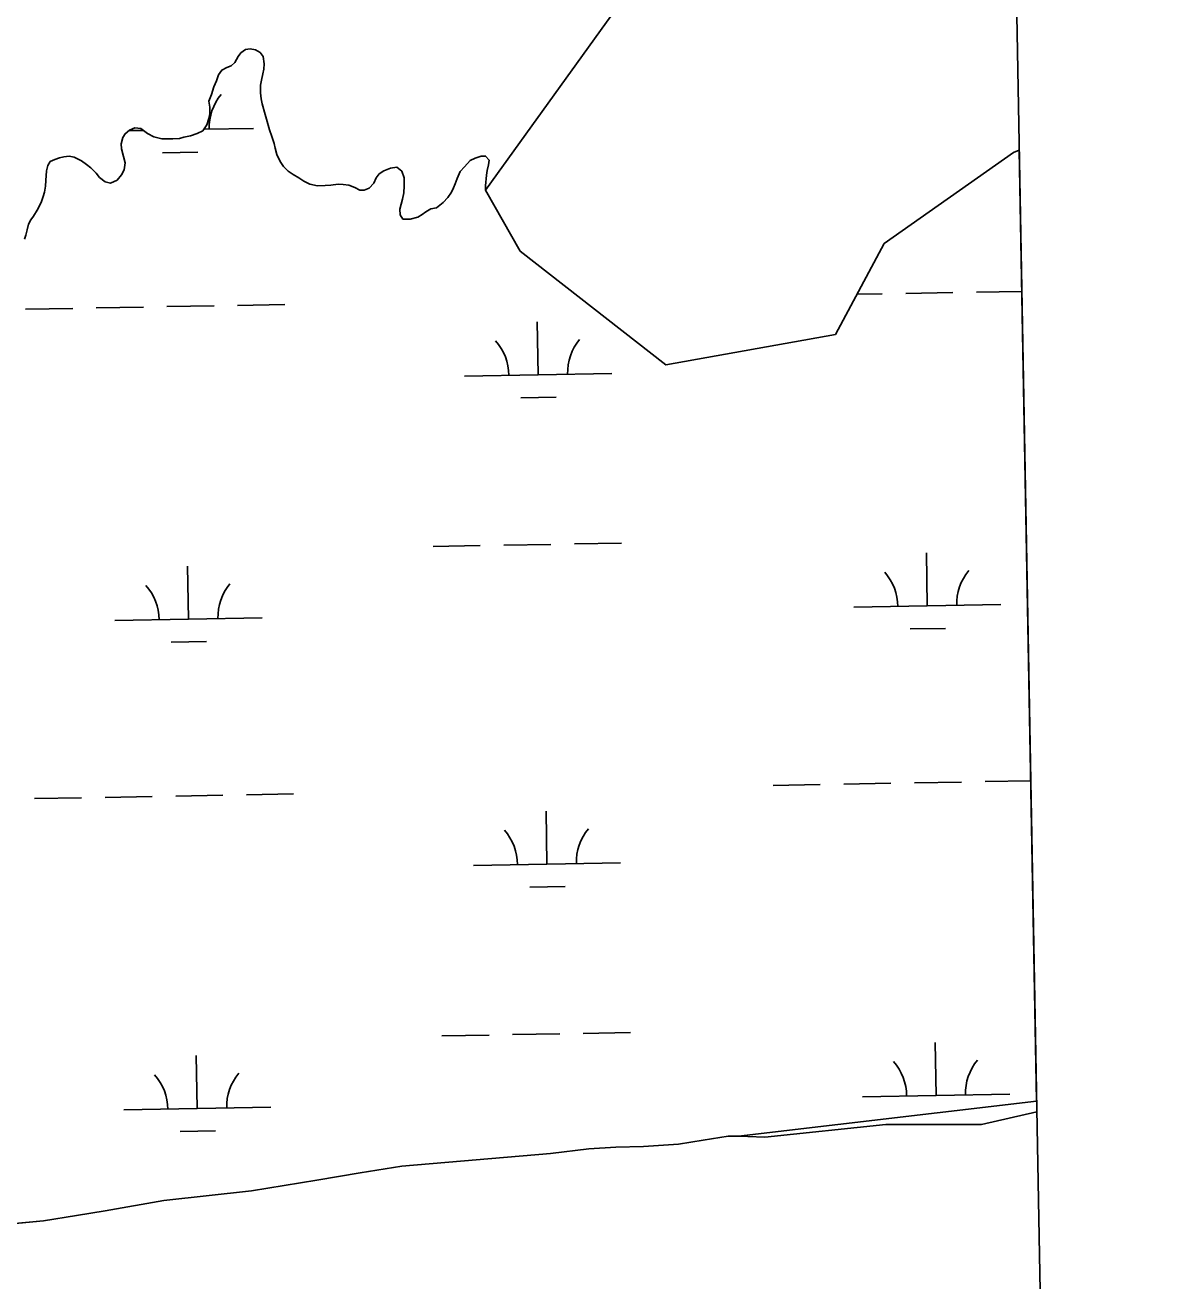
# Model space of a CAD drawing. Extents: x 3914892 to 3953151, y 242587 to 268572.
# Drawn here: x 3950266 to 3951034, y 254679 to 255532 of the extents above; entities that cross this region are included whole.
import ezdxf

# ---------------------------------------------------------------- set-up
doc = ezdxf.new("R2010")
doc.units = 0
for name, color, linetype in [('V-GRID-FRAM', 7, 'Continuous'), ('V-TOPO-SHOR', 7, 'Continuous'), ('V-WETL-SWMP', 7, 'Continuous')]:
    doc.layers.add(name, color=color, linetype=linetype)

msp = doc.modelspace()

# ---------------------------------------------------------------- linework, layer by layer
at = {"layer": 'V-GRID-FRAM'}
msp.add_lwpolyline([(3918836.61, 266200.25), (3950733.29, 266770.94), (3951066.49, 248591.34), (3919153.95, 248020.36), (3918836.61, 266200.25)], dxfattribs=at)
at = {"layer": 'V-TOPO-SHOR'}
for points in [[(3950578.36, 255420.12), (3950932.32, 255911.88)], [(3950386.36, 255460.57), (3950388.96, 255464.44), (3950390.42, 255468.87), (3950391.12, 255471.94), (3950391.04, 255476.54), (3950390.39, 255480.54), (3950392.22, 255485.17), (3950393.84, 255490.37), (3950395.49, 255494.42), (3950396.95, 255498.46), (3950399.19, 255501.75), (3950402.59, 255503.54), (3950405.45, 255504.55), (3950408.08, 255506.89), (3950410.3, 255510.95), (3950412.17, 255513.48), (3950415.19, 255515.83), (3950418.43, 255516.27), (3950422.08, 255515.57), (3950425.18, 255513.71), (3950427.33, 255511.08), (3950428, 255505.92), (3950427.68, 255502.47), (3950426.98, 255499.21), (3950426.1, 255494.79), (3950425.59, 255491.52), (3950425.49, 255486.36), (3950425.95, 255482.16), (3950426.59, 255478.91), (3950428.64, 255471.49), (3950429.46, 255468.44), (3950431.5, 255461.21), (3950433.12, 255456.65), (3950434.74, 255451.89), (3950435.56, 255448.65), (3950436.6, 255444.27), (3950438.79, 255439.72), (3950441.15, 255436.13), (3950444.27, 255433.12), (3950447.76, 255430.7), (3950451.63, 255428.48), (3950454.92, 255426.24), (3950458.98, 255424.21), (3950464.16, 255423.16), (3950469.33, 255423.25), (3950473.34, 255423.52), (3950478.3, 255424.18), (3950481.75, 255424.06), (3950485.59, 255423.55), (3950489.45, 255421.9), (3950492.92, 255420.05), (3950495.98, 255420.11), (3950499.4, 255421.51), (3950502.4, 255424.82), (3950504.06, 255428.49), (3950506.11, 255431.2), (3950509.33, 255433.37), (3950513.89, 255435.18), (3950518.08, 255435.83), (3950521.39, 255433.02), (3950523, 255428.45), (3950523.1, 255423.1), (3950522.81, 255418.31), (3950521.93, 255414.08), (3950520.14, 255407.16), (3950520.41, 255403.34), (3950522.18, 255400.5), (3950527.16, 255400.4), (3950532.3, 255401.83), (3950535.32, 255403.61), (3950537.78, 255405.38), (3950541.18, 255407.55), (3950545, 255408.19), (3950549.53, 255411.72), (3950552.72, 255415.22), (3950555.14, 255418.71), (3950556.62, 255421.61), (3950557.71, 255424.5), (3950559.17, 255428.16), (3950561.19, 255432.8), (3950564, 255436.1), (3950567.94, 255440.38), (3950571.36, 255441.78), (3950575.35, 255443.2), (3950578.41, 255443.25), (3950580.76, 255440.62), (3950580.44, 255437.36), (3950579.55, 255433.52), (3950579.04, 255430.25), (3950578.21, 255422.97), (3950578.36, 255420.12)], [(3950265.25, 255386.77), (3950266.16, 255389.65), (3950267.05, 255393.12), (3950267.93, 255396.96), (3950269.41, 255400.05), (3950271.27, 255402.57), (3950273.69, 255406.63), (3950276.46, 255411.85), (3950277.92, 255415.9), (3950278.82, 255418.78), (3950279.51, 255422.81), (3950279.63, 255426.64), (3950280.08, 255433.35), (3950280.97, 255437), (3950282.65, 255439.52), (3950285.68, 255440.91), (3950288.92, 255442.12), (3950291.97, 255442.75), (3950295.59, 255443.2), (3950298.86, 255442.5), (3950303.88, 255440.1), (3950307.37, 255437.68), (3950310.28, 255435.24), (3950313.79, 255431.68), (3950316.14, 255428.85), (3950320.02, 255425.86), (3950323.68, 255424.97), (3950328.04, 255426.96), (3950331.04, 255430.46), (3950332.89, 255433.94), (3950333.56, 255438.74), (3950332.53, 255443.12), (3950331.09, 255448.26), (3950330.84, 255451.51), (3950331.91, 255455.93), (3950333.58, 255458.45), (3950336.41, 255460.99), (3950340.2, 255462.58), (3950344.23, 255462.09), (3950348.69, 255458.73), (3950353.14, 255456.32), (3950358.52, 255455.08), (3950362.73, 255454.96), (3950365.98, 255455.03), (3950370.38, 255455.3), (3950373.43, 255456.12), (3950378, 255457.16), (3950382.38, 255458.58), (3950386.36, 255460.57)], [(3950768.12, 254776.64), (3950850.14, 254785.19), (3950915.18, 254785.19), (3950952.81, 254793.87)], [(3950230.08, 254715.14), (3950278.01, 254719.8), (3950300.42, 254723.37), (3950320.02, 254726.61), (3950359.84, 254733.49), (3950419.38, 254740.02), (3950463.79, 254747.36), (3950493.2, 254752.33), (3950521.41, 254756.93), (3950622.43, 254765.51), (3950648.6, 254768.57), (3950666.95, 254769.66), (3950685.68, 254770.14), (3950709.43, 254771.88), (3950726.24, 254774.6), (3950743.24, 254777.32), (3950756.58, 254776.96), (3950768.12, 254776.64)]]:
    msp.add_lwpolyline(points, dxfattribs=at)
at = {"layer": 'V-WETL-SWMP'}
for p, q in [((3950410.3, 255510.95), (3950412.17, 255513.48)), ((3950412.17, 255513.48), (3950415.19, 255515.83)), ((3950415.19, 255515.83), (3950418.43, 255516.27)), ((3950418.43, 255516.27), (3950422.08, 255515.57)), ((3950422.08, 255515.57), (3950425.18, 255513.71)), ((3950425.18, 255513.71), (3950427.33, 255511.08)), ((3950399.18, 255501.75), (3950402.59, 255503.54)), ((3950402.59, 255503.54), (3950405.45, 255504.55)), ((3950405.45, 255504.55), (3950408.08, 255506.89)), ((3950408.08, 255506.89), (3950410.3, 255510.95)), ((3950427.33, 255511.08), (3950428, 255505.92)), ((3950428, 255505.92), (3950427.68, 255502.47)), ((3950395.49, 255494.42), (3950396.95, 255498.46)), ((3950396.95, 255498.46), (3950399.18, 255501.75)), ((3950426.1, 255494.79), (3950425.59, 255491.52)), ((3950426.98, 255499.21), (3950426.1, 255494.79)), ((3950427.68, 255502.47), (3950426.98, 255499.21)), ((3950392.22, 255485.17), (3950393.84, 255490.37)), ((3950393.84, 255490.37), (3950395.49, 255494.42)), ((3950425.59, 255491.52), (3950425.49, 255486.36)), ((3950425.49, 255486.36), (3950425.95, 255482.16)), ((3950390.39, 255480.54), (3950392.22, 255485.17)), ((3950391.04, 255476.54), (3950390.39, 255480.54)), ((3950425.95, 255482.16), (3950426.59, 255478.91)), ((3950426.59, 255478.91), (3950428.64, 255471.49)), ((3950390.41, 255468.87), (3950391.12, 255471.95)), ((3950391.12, 255471.95), (3950391.04, 255476.54)), ((3950428.64, 255471.49), (3950429.46, 255468.44)), ((3950333.58, 255458.45), (3950336.41, 255460.99)), ((3950335.98, 255460.6), (3950345.97, 255460.78)), ((3950336.41, 255460.99), (3950340.2, 255462.59)), ((3950340.2, 255462.59), (3950344.23, 255462.09)), ((3950344.23, 255462.09), (3950348.69, 255458.73)), ((3950382.38, 255458.58), (3950386.36, 255460.57)), ((3950386.36, 255460.57), (3950388.96, 255464.44)), ((3950386.99, 255461.51), (3950420.64, 255462.11)), ((3950388.96, 255464.44), (3950390.41, 255468.87)), ((3950429.46, 255468.44), (3950431.5, 255461.21)), ((3950431.5, 255461.21), (3950433.12, 255456.65)), ((3950330.84, 255451.51), (3950331.91, 255455.93)), ((3950331.91, 255455.93), (3950333.58, 255458.45)), ((3950348.69, 255458.73), (3950353.14, 255456.32)), ((3950353.14, 255456.32), (3950358.52, 255455.08)), ((3950358.52, 255455.08), (3950362.73, 255454.97)), ((3950362.73, 255454.97), (3950365.98, 255455.03)), ((3950365.98, 255455.03), (3950370.38, 255455.3)), ((3950370.38, 255455.3), (3950373.43, 255456.12)), ((3950373.43, 255456.12), (3950378, 255457.16)), ((3950378, 255457.16), (3950382.38, 255458.58)), ((3950433.12, 255456.65), (3950434.74, 255451.89)), ((3950434.74, 255451.89), (3950435.56, 255448.65)), ((3950331.09, 255448.26), (3950330.84, 255451.51)), ((3950332.53, 255443.12), (3950331.09, 255448.26)), ((3950358.92, 255445.58), (3950382.92, 255446.01)), ((3950435.56, 255448.65), (3950436.6, 255444.27)), ((3950436.6, 255444.27), (3950438.79, 255439.72)), ((3950849.08, 255383.94), (3950936.94, 255445.74)), ((3950936.94, 255445.74), (3950940.83, 255447.26)), ((3950940.83, 255447.26), (3950952.67, 254801.11)), ((3950280.08, 255433.35), (3950280.97, 255437)), ((3950280.97, 255437), (3950282.65, 255439.52)), ((3950282.65, 255439.52), (3950285.68, 255440.91)), ((3950285.68, 255440.91), (3950288.92, 255442.12)), ((3950288.92, 255442.12), (3950291.97, 255442.75)), ((3950291.97, 255442.75), (3950295.59, 255443.2)), ((3950295.59, 255443.2), (3950298.86, 255442.5)), ((3950298.86, 255442.5), (3950303.88, 255440.1)), ((3950303.88, 255440.1), (3950307.37, 255437.68)), ((3950307.37, 255437.68), (3950310.28, 255435.25)), ((3950310.28, 255435.25), (3950313.79, 255431.67)), ((3950333.56, 255438.74), (3950332.53, 255443.12)), ((3950332.89, 255433.94), (3950333.56, 255438.74)), ((3950438.79, 255439.72), (3950441.15, 255436.13)), ((3950441.15, 255436.13), (3950444.27, 255433.12)), ((3950509.33, 255433.37), (3950513.89, 255435.17)), ((3950513.89, 255435.17), (3950518.08, 255435.83)), ((3950518.08, 255435.83), (3950521.39, 255433.02)), ((3950561.19, 255432.79), (3950564, 255436.1)), ((3950564, 255436.1), (3950567.94, 255440.38)), ((3950567.94, 255440.38), (3950571.36, 255441.78)), ((3950571.36, 255441.78), (3950575.35, 255443.2)), ((3950575.35, 255443.2), (3950578.41, 255443.25)), ((3950578.41, 255443.25), (3950580.76, 255440.62)), ((3950580.44, 255437.36), (3950579.55, 255433.52)), ((3950580.76, 255440.62), (3950580.44, 255437.36)), ((3950279.51, 255422.81), (3950279.63, 255426.64)), ((3950279.63, 255426.64), (3950280.08, 255433.35)), ((3950313.79, 255431.67), (3950316.14, 255428.85)), ((3950316.14, 255428.85), (3950320.02, 255425.86)), ((3950323.68, 255424.97), (3950328.04, 255426.96)), ((3950328.04, 255426.96), (3950331.04, 255430.46)), ((3950331.04, 255430.46), (3950332.89, 255433.94)), ((3950444.27, 255433.12), (3950447.76, 255430.7)), ((3950447.76, 255430.7), (3950451.63, 255428.48)), ((3950451.63, 255428.48), (3950454.92, 255426.24)), ((3950502.4, 255424.82), (3950504.06, 255428.49)), ((3950504.06, 255428.49), (3950506.11, 255431.2)), ((3950506.11, 255431.2), (3950509.33, 255433.37)), ((3950521.39, 255433.02), (3950523, 255428.45)), ((3950523, 255428.45), (3950523.1, 255423.1)), ((3950557.71, 255424.5), (3950559.17, 255428.16)), ((3950559.17, 255428.16), (3950561.19, 255432.79)), ((3950579.04, 255430.25), (3950578.21, 255422.97)), ((3950579.55, 255433.52), (3950579.04, 255430.25)), ((3950277.92, 255415.9), (3950278.82, 255418.78)), ((3950278.82, 255418.78), (3950279.51, 255422.81)), ((3950320.02, 255425.86), (3950323.68, 255424.97)), ((3950454.92, 255426.24), (3950458.98, 255424.21)), ((3950458.98, 255424.21), (3950464.16, 255423.16)), ((3950464.16, 255423.16), (3950469.33, 255423.25)), ((3950469.33, 255423.25), (3950473.34, 255423.52)), ((3950473.34, 255423.52), (3950478.3, 255424.18)), ((3950478.3, 255424.18), (3950481.75, 255424.06)), ((3950481.75, 255424.06), (3950485.59, 255423.55)), ((3950485.59, 255423.55), (3950489.45, 255421.9)), ((3950489.45, 255421.9), (3950492.92, 255420.05)), ((3950492.92, 255420.05), (3950495.98, 255420.11)), ((3950495.98, 255420.11), (3950499.4, 255421.51)), ((3950499.4, 255421.51), (3950502.4, 255424.82)), ((3950522.81, 255418.31), (3950521.93, 255414.08)), ((3950523.1, 255423.1), (3950522.81, 255418.31)), ((3950552.72, 255415.22), (3950555.14, 255418.71)), ((3950555.14, 255418.71), (3950556.62, 255421.61)), ((3950556.62, 255421.61), (3950557.71, 255424.5)), ((3950578.21, 255422.97), (3950578.36, 255420.12)), ((3950578.36, 255420.12), (3950601.97, 255378.79)), ((3950273.69, 255406.63), (3950276.46, 255411.85)), ((3950276.46, 255411.85), (3950277.92, 255415.9)), ((3950521.93, 255414.08), (3950520.14, 255407.16)), ((3950545, 255408.19), (3950549.53, 255411.72)), ((3950549.53, 255411.72), (3950552.72, 255415.22)), ((3950269.41, 255400.05), (3950271.27, 255402.57)), ((3950271.27, 255402.57), (3950273.69, 255406.63)), ((3950520.14, 255407.16), (3950520.4, 255403.34)), ((3950520.4, 255403.34), (3950522.18, 255400.5)), ((3950527.16, 255400.4), (3950532.3, 255401.83)), ((3950532.3, 255401.83), (3950535.32, 255403.61)), ((3950535.32, 255403.61), (3950537.78, 255405.38)), ((3950537.78, 255405.38), (3950541.18, 255407.55)), ((3950541.18, 255407.55), (3950545, 255408.19)), ((3950266.16, 255389.65), (3950267.05, 255393.12)), ((3950267.05, 255393.12), (3950267.93, 255396.96)), ((3950267.93, 255396.96), (3950269.41, 255400.05)), ((3950522.18, 255400.5), (3950527.16, 255400.4)), ((3950265.25, 255386.77), (3950266.16, 255389.65)), ((3950816.13, 255322.14), (3950849.08, 255383.94)), ((3950601.97, 255378.79), (3950700.82, 255301.54)), ((3950830.64, 255349.36), (3950847.78, 255349.67)), ((3950863.78, 255349.95), (3950895.77, 255350.52)), ((3950911.77, 255350.81), (3950942.59, 255351.36)), ((3950361.95, 255340.97), (3950393.94, 255341.55)), ((3950409.94, 255341.83), (3950441.94, 255342.4)), ((3950265.96, 255339.26), (3950297.96, 255339.83)), ((3950313.96, 255340.11), (3950345.95, 255340.69)), ((3950614.13, 255294.74), (3950613.49, 255330.73)), ((3950700.82, 255301.54), (3950816.13, 255322.14)), ((3950564.14, 255293.84), (3950664.12, 255295.63)), ((3950602.41, 255279.09), (3950626.41, 255279.52)), ((3950590.79, 255178.87), (3950622.79, 255179.44)), ((3950638.79, 255179.73), (3950670.78, 255180.3)), ((3950542.8, 255178.01), (3950574.8, 255178.58)), ((3950878.42, 255137.58), (3950877.78, 255173.57)), ((3950376.59, 255128.6), (3950375.95, 255164.59)), ((3950828.43, 255136.68), (3950928.41, 255138.47)), ((3950326.6, 255127.7), (3950426.59, 255129.49)), ((3950866.7, 255121.93), (3950890.7, 255122.36)), ((3950364.87, 255112.95), (3950388.87, 255113.38)), ((3950821.74, 255016.47), (3950853.73, 255017.04)), ((3950869.73, 255017.33), (3950901.72, 255017.9)), ((3950917.72, 255018.19), (3950948.69, 255018.74)), ((3950367.9, 255008.35), (3950399.89, 255008.92)), ((3950415.89, 255009.21), (3950447.89, 255009.78)), ((3950773.74, 255015.61), (3950805.74, 255016.19)), ((3950271.92, 255006.63), (3950303.91, 255007.21)), ((3950319.91, 255007.49), (3950351.9, 255008.07)), ((3950620.08, 254962.11), (3950619.44, 254998.11)), ((3950570.09, 254961.22), (3950670.08, 254963.01)), ((3950608.36, 254946.47), (3950632.36, 254946.9)), ((3950548.75, 254845.39), (3950580.75, 254845.96)), ((3950596.74, 254846.25), (3950628.74, 254846.82)), ((3950644.74, 254847.1), (3950676.73, 254847.68)), ((3950884.37, 254804.95), (3950883.73, 254840.95)), ((3950382.55, 254795.98), (3950381.9, 254831.97)), ((3950834.38, 254804.06), (3950934.37, 254805.85)), ((3950332.55, 254795.08), (3950432.54, 254796.87)), ((3950952.67, 254801.11), (3950750.12, 254777.13)), ((3950370.82, 254780.33), (3950394.82, 254780.76)), ((3950666.95, 254769.66), (3950648.6, 254768.57)), ((3950685.68, 254770.14), (3950666.95, 254769.66)), ((3950709.43, 254771.88), (3950685.68, 254770.14)), ((3950726.24, 254774.6), (3950709.43, 254771.88)), ((3950743.24, 254777.32), (3950726.24, 254774.6)), ((3950745.89, 254777.21), (3950743.24, 254777.32)), ((3950750.12, 254777.13), (3950745.89, 254777.21)), ((3950622.42, 254765.51), (3950521.41, 254756.93)), ((3950648.6, 254768.57), (3950622.42, 254765.51)), ((3950493.2, 254752.33), (3950463.79, 254747.36)), ((3950521.41, 254756.93), (3950493.2, 254752.33)), ((3950463.79, 254747.36), (3950419.37, 254740.02)), ((3950419.37, 254740.02), (3950359.84, 254733.49)), ((3950320.02, 254726.61), (3950300.42, 254723.37)), ((3950359.84, 254733.49), (3950320.02, 254726.61)), ((3950278.01, 254719.8), (3950230.08, 254715.14)), ((3950300.42, 254723.37), (3950278.01, 254719.8))]:
    msp.add_line(p, q, dxfattribs=at)
for centre, start, end in [((3950425.87, 255462.68), 140.25318, 181.79684), ((3950558.89, 255294.22), 0.25318, 41.79684), ((3950669.36, 255296.2), 140.25318, 181.79684), ((3950823.18, 255137.06), 0.25318, 41.79684), ((3950933.65, 255139.04), 140.25318, 181.79684), ((3950321.35, 255128.08), 0.25318, 41.79684), ((3950431.82, 255130.06), 140.25318, 181.79684), ((3950564.84, 254961.6), 0.25318, 41.79684), ((3950675.31, 254963.58), 140.25318, 181.79684), ((3950939.6, 254806.42), 140.25318, 181.79684), ((3950829.13, 254804.44), 0.25318, 41.79684), ((3950327.3, 254795.46), 0.25318, 41.79684), ((3950437.77, 254797.44), 140.25318, 181.79684)]:
    msp.add_arc(centre, 35.25, start, end, dxfattribs=at)

doc.saveas('drawing.dxf')
